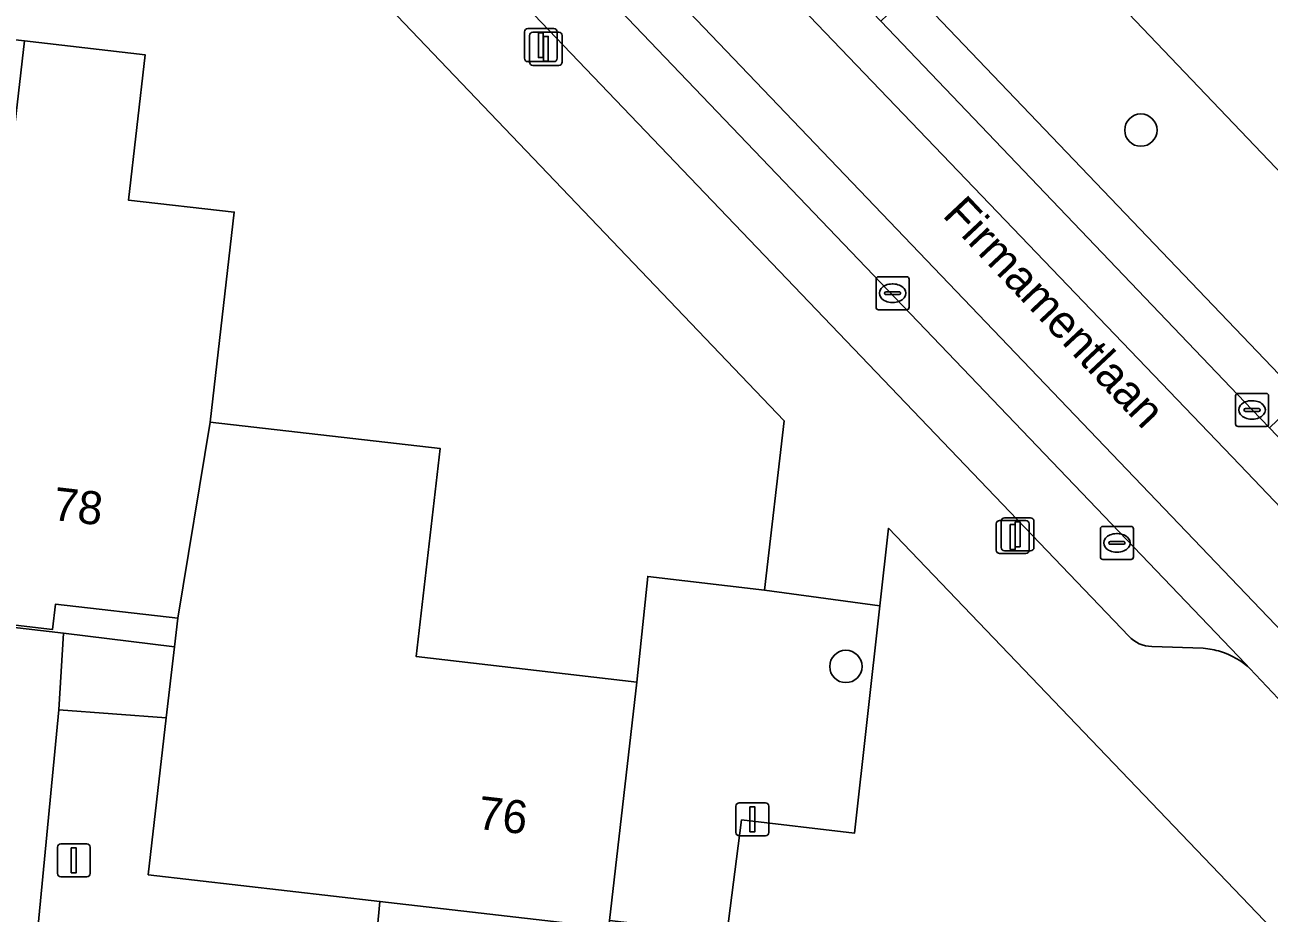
# Model space of a CAD drawing. Extents: x 162396 to 163643, y 386452 to 387406.
# Drawn here: x 162890.51 to 162928.13, y 386534.46 to 386561.33 of the extents above; entities that cross this region are included whole.
import ezdxf

# ---------------------------------------------------------------- set-up
doc = ezdxf.new("R2010")
doc.units = 0
for name, color, linetype in [('IMGEO_Boom', 7, 'Continuous'), ('IMGEO_Erf', 7, 'Continuous'), ('IMGEO_Groenvoorziening', 7, 'Continuous'), ('IMGEO_Kolk', 7, 'Continuous'), ('IMGEO_Lichtmast', 7, 'Continuous'), ('IMGEO_Openbare_ruimte_label', 7, 'Continuous'), ('IMGEO_Pand', 7, 'Continuous'), ('IMGEO_Pand_nummerreeks', 7, 'Continuous'), ('IMGEO_Parkeervlak_open', 7, 'Continuous'), ('IMGEO_Rijbaan_lokaal_gesloten', 7, 'Continuous'), ('IMGEO_Rijbaan_lokaal_open', 7, 'Continuous'), ('IMGEO_Voetpad_open', 7, 'Continuous')]:
    doc.layers.add(name, color=color, linetype=linetype)

msp = doc.modelspace()

# ---------------------------------------------------------------- linework, layer by layer
at = {"layer": 'IMGEO_Boom'}
for centre in [(162924.253, 386558.146), (162915.334, 386541.92)]:
    msp.add_circle(centre, 0.489, dxfattribs=at)
at = {"layer": 'IMGEO_Erf'}
for points in [[(162900.182, 386586.506), (162903.668, 386582.872), (162911.033, 386575.194), (162911.429, 386574.781), (162912.441, 386573.691), (162912.934, 386573.174), (162916.859, 386569.062), (162916.91, 386569.008), (162919.87, 386565.89), (162929.173, 386556.123), (162929.26, 386556.986), (162931.068, 386556.804), (162931.568, 386561.783), (162932.584, 386571.888), (162936.219, 386571.523), (162935.951, 386568.858), (162938.912, 386568.56), (162943.854, 386568.063), (162943.487, 386564.413), (162943.37, 386563.251), (162946.902, 386562.896), (162947.019, 386564.058), (162949.438, 386563.815)], [(162860.424, 386575.697), (162856.478, 386539.928), (162873.462, 386537.989), (162874.214, 386544.936), (162875.214, 386544.826), (162877.944, 386544.524), (162884.37, 386543.773), (162891.681, 386542.925), (162895.032, 386542.51), (162895.133, 386543.382), (162891.437, 386543.808), (162891.349, 386543.041), (162888.332, 386543.388), (162888.42, 386544.155), (162881.592, 386544.94), (162874.374, 386545.771), (162871.013, 386546.158), (162870.92, 386545.352), (162860.523, 386546.548), (162861.379, 386553.987), (162868.183, 386553.204), (162868.97, 386560.045), (162869.757, 386566.887), (162862.916, 386567.674)], [(162862.916, 386567.674), (162863.695, 386574.443), (162874.002, 386573.257), (162873.909, 386572.448), (162877.397, 386572.046), (162876.314, 386562.636), (162880.207, 386562.188), (162879.817, 386558.799), (162879.708, 386557.853), (162883.043, 386557.469), (162886.369, 386557.087), (162886.849, 386561.263), (162890.498, 386560.843), (162894.147, 386560.423), (162893.642, 386556.032), (162896.842, 386555.664), (162896.111, 386549.314), (162903.068, 386548.513), (162902.344, 386542.218), (162909.011, 386541.45), (162909.344, 386544.646), (162912.873, 386544.224), (162913.466, 386549.351), (162888.98, 386574.996)], [(162935.021, 386526.875), (162916.623, 386546.101), (162916.361, 386543.757), (162915.59, 386536.875), (162912.18, 386537.277), (162911.735, 386533.821)]]:
    msp.add_lwpolyline(points, dxfattribs=at)
at = {"layer": 'IMGEO_Groenvoorziening'}
for points in [[(162919.87, 386565.89), (162919.773, 386565.798), (162916.778, 386562.954), (162917.348, 386562.357), (162929.095, 386550.057), (162929.272, 386549.883), (162930.054, 386550.644), (162930.341, 386554.043), (162928.977, 386554.181), (162929.173, 386556.123)], [(162895.032, 386542.51), (162891.681, 386542.925), (162891.535, 386540.603), (162894.785, 386540.363)]]:
    msp.add_lwpolyline(points, close=True, dxfattribs=at)
at = {"layer": 'IMGEO_Kolk'}
for p, q in [((162916.245, 386552.786), (162916.245, 386553.638)), ((162916.32, 386553.712), (162917.172, 386553.712)), ((162917.246, 386553.638), (162917.246, 386552.786)), ((162916.504, 386553.206), (162916.504, 386553.218)), ((162916.942, 386553.169), (162916.544, 386553.169)), ((162916.547, 386553.255), (162916.945, 386553.255)), ((162916.733, 386553.492), (162916.758, 386553.492)), ((162916.988, 386553.218), (162916.988, 386553.206)), ((162916.756, 386552.932), (162916.731, 386552.932)), ((162917.172, 386552.712), (162916.32, 386552.712)), ((162927.19, 386550.181), (162928.042, 386550.181)), ((162927.115, 386549.255), (162927.115, 386550.107)), ((162927.603, 386549.961), (162927.628, 386549.961)), ((162928.116, 386550.107), (162928.116, 386549.255)), ((162927.374, 386549.675), (162927.374, 386549.687)), ((162927.812, 386549.638), (162927.414, 386549.638)), ((162927.417, 386549.724), (162927.815, 386549.724)), ((162927.626, 386549.401), (162927.601, 386549.401)), ((162927.858, 386549.687), (162927.858, 386549.675)), ((162928.042, 386549.181), (162927.19, 386549.181)), ((162923.028, 386545.232), (162923.028, 386546.084)), ((162923.103, 386546.158), (162923.955, 386546.158)), ((162924.029, 386546.084), (162924.029, 386545.232)), ((162923.287, 386545.652), (162923.287, 386545.664)), ((162923.33, 386545.701), (162923.728, 386545.701)), ((162923.516, 386545.938), (162923.541, 386545.938)), ((162923.771, 386545.664), (162923.771, 386545.652)), ((162923.725, 386545.615), (162923.327, 386545.615)), ((162923.539, 386545.378), (162923.514, 386545.378)), ((162923.955, 386545.158), (162923.103, 386545.158))]:
    msp.add_line(p, q, dxfattribs=at)
for points in [[(162916.245, 386552.786), (162916.245, 386553.638)], [(162916.32, 386553.712), (162917.172, 386553.712)], [(162917.246, 386553.638), (162917.246, 386552.786)], [(162917.172, 386552.712), (162916.32, 386552.712)], [(162927.19, 386550.181), (162928.042, 386550.181)], [(162927.115, 386549.255), (162927.115, 386550.107)], [(162928.116, 386550.107), (162928.116, 386549.255)], [(162928.042, 386549.181), (162927.19, 386549.181)], [(162923.028, 386545.232), (162923.028, 386546.084)], [(162923.103, 386546.158), (162923.955, 386546.158)], [(162924.029, 386546.084), (162924.029, 386545.232)], [(162923.955, 386545.158), (162923.103, 386545.158)]]:
    msp.add_lwpolyline(points, dxfattribs=at)
for centre, radius, start, end in [((162916.322, 386553.636), 0.0765, 91.552, 178.448), ((162916.322, 386553.636), 0.0765, 91.552, 178.448), ((162917.17, 386553.636), 0.0765, 1.552, 88.448), ((162917.17, 386553.636), 0.0765, 1.552, 88.448), ((162916.544, 386553.215), 0.0403, 85.8775, 175.7526), ((162916.541, 386553.205), 0.0366, 178.938, 274.7102), ((162916.945, 386553.212), 0.043, 264.8664, 352.4533), ((162916.949, 386553.217), 0.0386, 1.7309, 96.639), ((162916.322, 386552.788), 0.0765, 181.552, 268.448), ((162916.322, 386552.788), 0.0765, 181.552, 268.448), ((162917.17, 386552.788), 0.0765, 271.552, 358.448), ((162917.17, 386552.788), 0.0765, 271.552, 358.448), ((162927.192, 386550.105), 0.0765, 91.552, 178.448), ((162927.192, 386550.105), 0.0765, 91.552, 178.448), ((162928.04, 386550.105), 0.0765, 1.552, 88.448), ((162928.04, 386550.105), 0.0765, 1.552, 88.448), ((162927.414, 386549.684), 0.0403, 85.8775, 175.7526), ((162927.411, 386549.674), 0.0366, 178.938, 274.7102), ((162927.815, 386549.681), 0.043, 264.8664, 352.4533), ((162927.819, 386549.686), 0.0386, 1.7309, 96.639), ((162927.192, 386549.257), 0.0765, 181.552, 268.448), ((162927.192, 386549.257), 0.0765, 181.552, 268.448), ((162928.04, 386549.257), 0.0765, 271.552, 358.448), ((162928.04, 386549.257), 0.0765, 271.552, 358.448), ((162923.105, 386546.082), 0.0765, 91.552, 178.448), ((162923.105, 386546.082), 0.0765, 91.552, 178.448), ((162923.953, 386546.082), 0.0765, 1.552, 88.448), ((162923.953, 386546.082), 0.0765, 1.552, 88.448), ((162923.327, 386545.661), 0.0403, 85.8775, 175.7526), ((162923.324, 386545.651), 0.0366, 178.938, 274.7102), ((162923.728, 386545.658), 0.043, 264.8664, 352.4533), ((162923.732, 386545.663), 0.0386, 1.7309, 96.639), ((162923.105, 386545.234), 0.0765, 181.552, 268.448), ((162923.105, 386545.234), 0.0765, 181.552, 268.448), ((162923.953, 386545.234), 0.0765, 271.552, 358.448), ((162923.953, 386545.234), 0.0765, 271.552, 358.448)]:
    msp.add_arc(centre, radius, start, end, dxfattribs=at)
for centre, major_axis, ratio, start_param, end_param in [((162916.732, 386553.212), (-0.387, 0.002), 0.722429, 4.712389, 7.853982), ((162916.757, 386553.212), (-0.39, 0.002), 0.717154, 1.570796, 4.712389), ((162927.602, 386549.681), (-0.387, 0.002), 0.722429, 4.712389, 7.853982), ((162927.627, 386549.681), (-0.39, 0.002), 0.717154, 1.570796, 4.712389), ((162923.515, 386545.658), (-0.387, 0.002), 0.722429, 4.712389, 7.853982), ((162923.54, 386545.658), (-0.39, 0.002), 0.717154, 1.570796, 4.712389)]:
    msp.add_ellipse(centre, major_axis=major_axis, ratio=ratio, start_param=start_param, end_param=end_param, dxfattribs=at)
at = {"layer": 'IMGEO_Lichtmast'}
for p, q in [((162905.615, 386560.318), (162905.615, 386561.118)), ((162905.615, 386561.118), (162905.615, 386560.318)), ((162905.715, 386561.218), (162906.505, 386561.218)), ((162906.505, 386561.218), (162905.715, 386561.218)), ((162905.866, 386561.106), (162906.656, 386561.106)), ((162906.656, 386561.106), (162905.866, 386561.106)), ((162906.605, 386561.118), (162906.605, 386560.318)), ((162906.605, 386560.318), (162906.605, 386561.118)), ((162905.766, 386560.206), (162905.766, 386561.006)), ((162905.766, 386561.006), (162905.766, 386560.206)), ((162906.756, 386561.006), (162906.756, 386560.206)), ((162906.756, 386560.206), (162906.756, 386561.006)), ((162906.505, 386560.218), (162905.715, 386560.218)), ((162905.715, 386560.218), (162906.505, 386560.218)), ((162906.656, 386560.106), (162905.866, 386560.106)), ((162905.866, 386560.106), (162906.656, 386560.106)), ((162920.13, 386546.419), (162920.92, 386546.419)), ((162920.92, 386546.419), (162920.13, 386546.419)), ((162919.882, 386545.437), (162919.882, 386546.237)), ((162919.882, 386546.237), (162919.882, 386545.437)), ((162919.982, 386546.337), (162920.772, 386546.337)), ((162920.772, 386546.337), (162919.982, 386546.337)), ((162920.03, 386545.519), (162920.03, 386546.319)), ((162920.03, 386546.319), (162920.03, 386545.519)), ((162920.872, 386546.237), (162920.872, 386545.437)), ((162920.872, 386545.437), (162920.872, 386546.237)), ((162921.02, 386546.319), (162921.02, 386545.519)), ((162921.02, 386545.519), (162921.02, 386546.319)), ((162920.772, 386545.337), (162919.982, 386545.337)), ((162919.982, 386545.337), (162920.772, 386545.337)), ((162920.92, 386545.419), (162920.13, 386545.419)), ((162920.13, 386545.419), (162920.92, 386545.419)), ((162912.111, 386537.796), (162912.901, 386537.796)), ((162912.901, 386537.796), (162912.111, 386537.796)), ((162912.011, 386536.896), (162912.011, 386537.696)), ((162912.011, 386537.696), (162912.011, 386536.896)), ((162913.001, 386537.696), (162913.001, 386536.896)), ((162913.001, 386536.896), (162913.001, 386537.696)), ((162912.901, 386536.796), (162912.111, 386536.796)), ((162912.111, 386536.796), (162912.901, 386536.796)), ((162891.494, 386535.653), (162891.494, 386536.453)), ((162891.494, 386536.453), (162891.494, 386535.653)), ((162891.594, 386536.553), (162892.384, 386536.553)), ((162892.384, 386536.553), (162891.594, 386536.553)), ((162892.484, 386536.453), (162892.484, 386535.653)), ((162892.484, 386535.653), (162892.484, 386536.453)), ((162892.384, 386535.553), (162891.594, 386535.553)), ((162891.594, 386535.553), (162892.384, 386535.553))]:
    msp.add_line(p, q, dxfattribs=at)
for points in [[(162906.035, 386561.093), (162906.185, 386561.093), (162906.185, 386560.343), (162906.035, 386560.343), (162906.035, 386561.093)], [(162906.186, 386560.981), (162906.336, 386560.981), (162906.336, 386560.231), (162906.186, 386560.231), (162906.186, 386560.981)], [(162920.302, 386546.212), (162920.452, 386546.212), (162920.452, 386545.462), (162920.302, 386545.462), (162920.302, 386546.212)], [(162920.45, 386546.294), (162920.6, 386546.294), (162920.6, 386545.544), (162920.45, 386545.544), (162920.45, 386546.294)], [(162912.431, 386537.671), (162912.581, 386537.671), (162912.581, 386536.921), (162912.431, 386536.921), (162912.431, 386537.671)], [(162891.914, 386536.428), (162892.064, 386536.428), (162892.064, 386535.678), (162891.914, 386535.678), (162891.914, 386536.428)]]:
    msp.add_lwpolyline(points, dxfattribs=at)
for centre, start, end in [((162905.715, 386561.118), 90, 180), ((162905.715, 386561.118), 90, 180), ((162905.866, 386561.006), 90, 180), ((162905.866, 386561.006), 90, 180), ((162906.505, 386561.118), 0, 90), ((162906.505, 386561.118), 360, 90), ((162906.656, 386561.006), 0, 90), ((162906.656, 386561.006), 360, 90), ((162905.715, 386560.318), 180, 270), ((162905.715, 386560.318), 180, 270), ((162906.505, 386560.318), 270, 0), ((162906.505, 386560.318), 270, 0), ((162905.866, 386560.206), 180, 270), ((162905.866, 386560.206), 180, 270), ((162906.656, 386560.206), 270, 0), ((162906.656, 386560.206), 270, 0), ((162920.13, 386546.319), 90, 180), ((162920.13, 386546.319), 90, 180), ((162920.92, 386546.319), 0, 90), ((162920.92, 386546.319), 360, 90), ((162919.982, 386546.237), 90, 180), ((162919.982, 386546.237), 90, 180), ((162920.772, 386546.237), 0, 90), ((162920.772, 386546.237), 360, 90), ((162919.982, 386545.437), 180, 270), ((162919.982, 386545.437), 180, 270), ((162920.13, 386545.519), 180, 270), ((162920.13, 386545.519), 180, 270), ((162920.772, 386545.437), 270, 0), ((162920.772, 386545.437), 270, 0), ((162920.92, 386545.519), 270, 0), ((162920.92, 386545.519), 270, 0), ((162912.111, 386537.696), 90, 180), ((162912.111, 386537.696), 90, 180), ((162912.901, 386537.696), 0, 90), ((162912.901, 386537.696), 360, 90), ((162912.111, 386536.896), 180, 270), ((162912.111, 386536.896), 180, 270), ((162912.901, 386536.896), 270, 0), ((162912.901, 386536.896), 270, 0), ((162891.594, 386536.453), 90, 180), ((162891.594, 386536.453), 90, 180), ((162892.384, 386536.453), 0, 90), ((162892.384, 386536.453), 360, 90), ((162891.594, 386535.653), 180, 270), ((162891.594, 386535.653), 180, 270), ((162892.384, 386535.653), 270, 0), ((162892.384, 386535.653), 270, 0)]:
    msp.add_arc(centre, 0.1, start, end, dxfattribs=at)
at = {"layer": 'IMGEO_Pand'}
for points in [[(162896.842, 386555.664), (162893.642, 386556.032), (162894.147, 386560.423), (162890.498, 386560.843), (162888.576, 386544.137), (162888.42, 386544.155), (162888.332, 386543.388), (162891.349, 386543.041), (162891.437, 386543.808), (162895.133, 386543.382), (162896.111, 386549.314)], [(162894.785, 386540.363), (162894.239, 386535.617), (162901.244, 386534.811), (162908.156, 386534.015), (162908.182, 386534.239), (162909.011, 386541.45), (162902.344, 386542.218), (162903.068, 386548.513), (162896.111, 386549.314), (162895.133, 386543.382), (162895.032, 386542.51)]]:
    msp.add_lwpolyline(points, close=True, dxfattribs=at)
at = {"layer": 'IMGEO_Parkeervlak_open'}
for points in [[(162927.552, 386541.858), (162927.42, 386542.002), (162896.361, 386574.474)], [(162896.624, 386571.352), (162906.575, 386560.94), (162923.891, 386542.84)], [(162924.586, 386542.525), (162926.14, 386542.469)]]:
    msp.add_lwpolyline(points, dxfattribs=at)
for centre, radius, start, end in [((162924.583, 386543.444), 0.919, 221.0776, 270.1587), ((162925.979, 386540.167), 2.308, 72.7665, 86.0074), ((162925.951, 386540.111), 2.37, 47.5067, 72.5189)]:
    msp.add_arc(centre, radius, start, end, dxfattribs=at)
at = {"layer": 'IMGEO_Rijbaan_lokaal_gesloten'}
msp.add_lwpolyline([(162916.392, 386561.443), (162912.252, 386565.764), (162911.724, 386566.328), (162899.972, 386578.636), (162899.807, 386578.798), (162898.769, 386577.801), (162910.688, 386565.306), (162927.247, 386548.019), (162937.051, 386537.73), (162938.165, 386538.711), (162937.291, 386539.581), (162932.279, 386544.813), (162928.144, 386549.14), (162927.616, 386549.681)], close=True, dxfattribs=at)
at = {"layer": 'IMGEO_Rijbaan_lokaal_open'}
msp.add_lwpolyline([(162898.769, 386577.801), (162896.93, 386576.053), (162908.569, 386563.845), (162928.541, 386542.947), (162935.196, 386535.999), (162937.051, 386537.73), (162927.247, 386548.019), (162910.688, 386565.306)], close=True, dxfattribs=at)
for points in [[(162896.266, 386574.519), (162896.361, 386574.474), (162927.42, 386542.002), (162927.552, 386541.858), (162930.459, 386538.776), (162931.291, 386537.907), (162931.975, 386537.143), (162932.508, 386536.471), (162933.845, 386534.727), (162935.196, 386535.999), (162928.541, 386542.947), (162908.569, 386563.845)], [(162891.535, 386540.603), (162891.681, 386542.925), (162884.37, 386543.773), (162883.549, 386536.834), (162877.141, 386537.537), (162877.944, 386544.524), (162875.214, 386544.826), (162874.153, 386535.017), (162868.889, 386535.6), (162862.212, 386536.341), (162854.374, 386537.21)], [(162849.448, 386531.419), (162868.08, 386527.966), (162872.525, 386527.483), (162875.817, 386527.126), (162879.489, 386526.727), (162882.789, 386526.369), (162889.919, 386525.595), (162898.349, 386524.68), (162897.927, 386521.041), (162903.136, 386520.488), (162910.159, 386519.716), (162910.171, 386519.824), (162911.735, 386533.821), (162908.182, 386534.239), (162908.156, 386534.015), (162901.244, 386534.811), (162900.985, 386531.959), (162890.812, 386533.048), (162891.535, 386540.603)]]:
    msp.add_lwpolyline(points, dxfattribs=at)
at = {"layer": 'IMGEO_Voetpad_open'}
for points in [[(162888.98, 386574.996), (162913.466, 386549.351), (162912.873, 386544.224), (162916.361, 386543.757), (162916.623, 386546.101), (162935.021, 386526.875)], [(162923.891, 386542.84), (162906.575, 386560.94), (162896.624, 386571.352)], [(162926.14, 386542.469), (162924.586, 386542.525)], [(162928.566, 386537.01), (162930.459, 386538.776), (162927.552, 386541.858)]]:
    msp.add_lwpolyline(points, dxfattribs=at)
for points in [[(162917.348, 386562.357), (162916.392, 386561.443), (162927.616, 386549.681), (162928.144, 386549.14), (162929.095, 386550.057)], [(162912.873, 386544.224), (162909.344, 386544.646), (162909.011, 386541.45), (162908.182, 386534.239), (162911.735, 386533.821), (162912.18, 386537.277), (162915.59, 386536.875), (162916.361, 386543.757)], [(162894.785, 386540.363), (162891.535, 386540.603), (162890.812, 386533.048), (162900.985, 386531.959), (162901.244, 386534.811), (162894.239, 386535.617)]]:
    msp.add_lwpolyline(points, close=True, dxfattribs=at)
for centre, radius, start, end in [((162924.583, 386543.444), 0.919, 221.0776, 270.1587), ((162925.979, 386540.167), 2.308, 72.7665, 86.0074), ((162925.951, 386540.111), 2.37, 47.5067, 72.5189)]:
    msp.add_arc(centre, radius, start, end, dxfattribs=at)

# ---------------------------------------------------------------- texts
at = {"layer": 'IMGEO_Openbare_ruimte_label'}
msp.add_text('Firmamentlaan', height=1, rotation=313.2177, dxfattribs=at).set_placement((162918.225, 386555.557))
at = {"layer": 'IMGEO_Pand_nummerreeks'}
for s, rotation, p in [('78', 353.4339, (162891.325, 386546.357)), ('76', 353.4306, (162904.168, 386537.011))]:
    msp.add_text(s, height=1, rotation=rotation, dxfattribs=at).set_placement(p)

doc.saveas('drawing.dxf')
